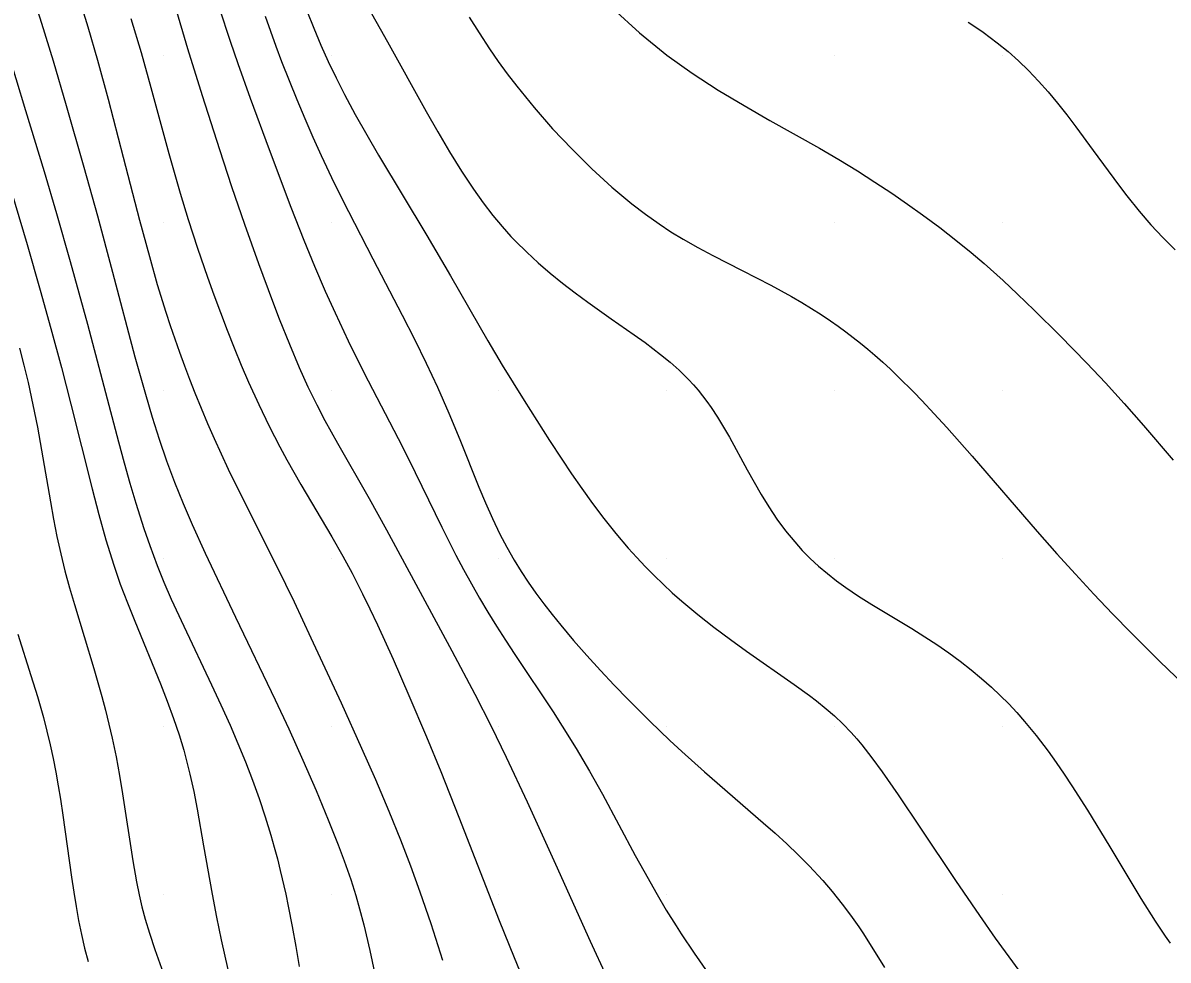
# Model space of a CAD drawing. Extents: x 2602990 to 2605851, y 618069 to 619180.
# Drawn here: x 2604190.81 to 2604224.94, y 618513.03 to 618540.96 of the extents above; entities that cross this region are included whole.
import ezdxf

# ---------------------------------------------------------------- set-up
doc = ezdxf.new("R2010")
doc.units = 0
for name, color, linetype in [('Default', 7, 'Continuous'), ('DTM Contours Major', 7, 'Continuous'), ('DTM Contours Minor', 7, 'Continuous'), ('Exist DTM Breakline', 7, 'Continuous'), ('Exist DTM Scan Elevation Point', 7, 'Continuous')]:
    doc.layers.add(name, color=color, linetype=linetype)

# ---------------------------------------------------------------- blocks, each defined once
blk = doc.blocks.new('POINT_DISPLAY')
at = {"layer": 'Default'}
blk.add_line((0, 0), (0, 0), dxfattribs=at)

msp = doc.modelspace()

# ---------------------------------------------------------------- linework, layer by layer
at = {"layer": 'DTM Contours Major'}
for points in [[(2604208.405, 618541.376), (2604209.186, 618540.662), (2604210, 618540), (2604210.757, 618539.457), (2604211.528, 618538.957), (2604212.304, 618538.493), (2604213.073, 618538.055), (2604214.549, 618537.227), (2604215.129, 618536.886), (2604215.682, 618536.547), (2604216.207, 618536.213), (2604216.705, 618535.883), (2604217.176, 618535.56), (2604217.619, 618535.244), (2604218.138, 618534.86), (2604218.62, 618534.485), (2604219.073, 618534.117), (2604219.462, 618533.785), (2604220.023, 618533.284), (2604220.457, 618532.879), (2604220.956, 618532.399), (2604221.716, 618531.644), (2604222.523, 618530.816), (2604223.073, 618530.232), (2604223.634, 618529.615), (2604224.208, 618528.964), (2604225.096, 618527.93)], [(2604190.313, 618540.253), (2604190.889, 618538.35), (2604191.442, 618536.534), (2604191.815, 618535.276), (2604192.222, 618533.849), (2604192.733, 618531.981), (2604193.661, 618528.473), (2604193.829, 618527.854), (2604194, 618527.244), (2604194.175, 618526.648), (2604194.413, 618525.896), (2604194.589, 618525.383), (2604194.809, 618524.796), (2604195.012, 618524.295), (2604195.231, 618523.791), (2604195.603, 618522.979), (2604196.434, 618521.237), (2604196.714, 618520.638), (2604196.987, 618520.033), (2604197.22, 618519.489), (2604197.443, 618518.943), (2604197.654, 618518.395), (2604197.851, 618517.847), (2604198.034, 618517.299), (2604198.202, 618516.754), (2604198.302, 618516.402), (2604198.395, 618516.05), (2604198.483, 618515.699), (2604198.644, 618514.994), (2604198.718, 618514.639), (2604198.835, 618514.04), (2604198.945, 618513.439), (2604199.047, 618512.839)]]:
    msp.add_lwpolyline(points, dxfattribs=at)
at = {"layer": 'DTM Contours Minor'}
for points in [[(2604190.491, 618543.711), (2604191.364, 618540.953), (2604191.709, 618539.826), (2604192.102, 618538.498), (2604192.629, 618536.66), (2604193.032, 618535.21), (2604193.482, 618533.529), (2604194.151, 618531.007), (2604194.463, 618529.893), (2604194.665, 618529.212), (2604194.874, 618528.552), (2604195.094, 618527.91), (2604195.332, 618527.27), (2604195.586, 618526.639), (2604195.856, 618526.012), (2604196.246, 618525.157), (2604197.149, 618523.257), (2604198.333, 618520.791), (2604198.735, 618519.928), (2604199.157, 618518.995), (2604199.552, 618518.085), (2604199.913, 618517.218), (2604200.209, 618516.473), (2604200.388, 618515.995), (2604200.58, 618515.439), (2604200.732, 618514.956), (2604200.846, 618514.561), (2604200.971, 618514.083), (2604201.149, 618513.325), (2604201.356, 618512.333)], [(2604200.548, 618542.411), (2604201.677, 618540.395), (2604202.83, 618538.318), (2604203.175, 618537.715), (2604203.527, 618537.12), (2604203.884, 618536.545), (2604204.243, 618536), (2604204.53, 618535.597), (2604204.82, 618535.218), (2604205.091, 618534.892), (2604205.357, 618534.597), (2604205.494, 618534.453), (2604205.826, 618534.125), (2604206.172, 618533.809), (2604206.529, 618533.503), (2604206.896, 618533.207), (2604207.269, 618532.92), (2604207.646, 618532.641), (2604208.348, 618532.145), (2604209.03, 618531.666), (2604209.356, 618531.431), (2604209.817, 618531.081), (2604210.103, 618530.847), (2604210.372, 618530.607), (2604210.501, 618530.484), (2604210.651, 618530.332), (2604210.795, 618530.176), (2604210.934, 618530.015), (2604211.068, 618529.848), (2604211.199, 618529.676), (2604211.325, 618529.498), (2604211.51, 618529.215), (2604211.69, 618528.918), (2604211.866, 618528.611), (2604212.396, 618527.642), (2604212.602, 618527.273), (2604212.818, 618526.903), (2604213.045, 618526.537), (2604213.285, 618526.177), (2604213.54, 618525.829), (2604213.813, 618525.494), (2604214.04, 618525.243), (2604214.278, 618525.003), (2604214.528, 618524.772), (2604214.788, 618524.551), (2604215.058, 618524.339), (2604215.337, 618524.134), (2604215.717, 618523.877), (2604216.108, 618523.63), (2604217.302, 618522.913), (2604217.692, 618522.671), (2604218.054, 618522.433), (2604218.405, 618522.189), (2604218.744, 618521.939), (2604219.069, 618521.685), (2604219.381, 618521.426), (2604219.679, 618521.163), (2604219.941, 618520.916), (2604220.192, 618520.665), (2604220.434, 618520.408), (2604220.668, 618520.143), (2604221.01, 618519.729), (2604221.364, 618519.262), (2604221.604, 618518.926), (2604221.841, 618518.579), (2604222.076, 618518.225), (2604222.538, 618517.5), (2604223.207, 618516.406), (2604224.133, 618514.874), (2604224.562, 618514.19), (2604224.854, 618513.751), (2604225.005, 618513.536)], [(2604192.448, 618541.818), (2604192.748, 618540.842), (2604193.036, 618539.851), (2604193.355, 618538.683), (2604193.803, 618536.959), (2604194.287, 618535.085), (2604194.58, 618533.994), (2604194.816, 618533.167), (2604195.068, 618532.343), (2604195.198, 618531.943), (2604195.334, 618531.543), (2604195.475, 618531.143), (2604195.622, 618530.741), (2604195.775, 618530.339), (2604195.934, 618529.935), (2604196.119, 618529.482), (2604196.313, 618529.027), (2604196.513, 618528.572), (2604196.72, 618528.116), (2604196.933, 618527.66), (2604197.351, 618526.8), (2604198.374, 618524.764), (2604198.891, 618523.705), (2604199.395, 618522.641), (2604200.293, 618520.699), (2604200.905, 618519.351), (2604201.319, 618518.417), (2604201.721, 618517.473), (2604202.069, 618516.615), (2604202.363, 618515.845), (2604202.644, 618515.068), (2604202.964, 618514.125), (2604203.312, 618513.03)], [(2604195.338, 618541.48), (2604195.72, 618540.191), (2604196.154, 618538.797), (2604196.67, 618537.188), (2604197.031, 618536.088), (2604197.415, 618534.959), (2604197.83, 618533.79), (2604198.248, 618532.668), (2604198.452, 618532.138), (2604198.752, 618531.387), (2604199.047, 618530.689), (2604199.304, 618530.119), (2604199.567, 618529.579), (2604199.811, 618529.112), (2604200.187, 618528.434), (2604201.132, 618526.788), (2604201.648, 618525.858), (2604203.598, 618522.247), (2604204.278, 618520.961), (2604204.767, 618520.001), (2604205.216, 618519.082), (2604205.841, 618517.749), (2604206.686, 618515.892), (2604207.719, 618513.6), (2604208.204, 618512.546)], [(2604196.661, 618541.412), (2604196.989, 618540.413), (2604197.216, 618539.746), (2604197.582, 618538.716), (2604198.147, 618537.188), (2604198.798, 618535.471), (2604199.185, 618534.485), (2604199.501, 618533.714), (2604199.821, 618532.965), (2604200.113, 618532.316), (2604200.508, 618531.481), (2604200.974, 618530.547), (2604202.121, 618528.325), (2604202.502, 618527.565), (2604203.295, 618525.933), (2604203.503, 618525.515), (2604203.718, 618525.097), (2604203.945, 618524.671), (2604204.18, 618524.246), (2604204.423, 618523.823), (2604204.672, 618523.403), (2604204.928, 618522.985), (2604205.19, 618522.571), (2604205.473, 618522.137), (2604206.613, 618520.432), (2604206.888, 618520.008), (2604207.303, 618519.337), (2604207.7, 618518.662), (2604208.083, 618517.977), (2604209.063, 618516.152), (2604209.316, 618515.689), (2604209.71, 618514.992), (2604209.987, 618514.525), (2604210.277, 618514.055), (2604210.428, 618513.819), (2604210.815, 618513.236), (2604211.224, 618512.65)], [(2604198.029, 618541.161), (2604198.353, 618540.261), (2604198.522, 618539.811), (2604198.743, 618539.241), (2604198.972, 618538.674), (2604199.209, 618538.111), (2604199.451, 618537.556), (2604199.697, 618537.01), (2604200.088, 618536.185), (2604200.513, 618535.335), (2604201.245, 618533.928), (2604202.118, 618532.255), (2604202.482, 618531.534), (2604202.831, 618530.817), (2604203.164, 618530.101), (2604203.504, 618529.329), (2604203.831, 618528.543), (2604204.398, 618527.127), (2604204.596, 618526.654), (2604204.804, 618526.187), (2604205.024, 618525.729), (2604205.232, 618525.333), (2604205.454, 618524.946), (2604205.658, 618524.617), (2604205.874, 618524.293), (2604206.1, 618523.971), (2604206.337, 618523.651), (2604206.585, 618523.333), (2604206.841, 618523.015), (2604207.223, 618522.561), (2604207.618, 618522.11), (2604208.024, 618521.664), (2604208.434, 618521.227), (2604208.846, 618520.801), (2604209.498, 618520.149), (2604210.093, 618519.579), (2604210.446, 618519.253), (2604211.128, 618518.644), (2604212.879, 618517.127), (2604213.232, 618516.812), (2604213.58, 618516.494), (2604213.919, 618516.171), (2604214.247, 618515.842), (2604214.656, 618515.402), (2604214.93, 618515.083), (2604215.232, 618514.703), (2604215.479, 618514.37), (2604215.721, 618514.023), (2604215.841, 618513.843), (2604216.167, 618513.337), (2604216.492, 618512.809)], [(2604199.274, 618541.314), (2604199.477, 618540.803), (2604199.692, 618540.292), (2604199.911, 618539.806), (2604200.145, 618539.319), (2604200.393, 618538.83), (2604200.716, 618538.227), (2604201.058, 618537.621), (2604201.41, 618537.016), (2604202.848, 618534.621), (2604203.552, 618533.42), (2604204.667, 618531.484), (2604205.098, 618530.761), (2604205.754, 618529.708), (2604206.504, 618528.519), (2604206.87, 618527.957), (2604207.159, 618527.527), (2604207.465, 618527.086), (2604207.788, 618526.639), (2604208.128, 618526.191), (2604208.484, 618525.745), (2604208.855, 618525.308), (2604209.104, 618525.032), (2604209.359, 618524.762), (2604209.621, 618524.496), (2604209.889, 618524.236), (2604210.164, 618523.982), (2604210.446, 618523.733), (2604210.922, 618523.336), (2604211.408, 618522.955), (2604211.897, 618522.59), (2604212.381, 618522.241), (2604213.796, 618521.248), (2604214.251, 618520.917), (2604214.464, 618520.755), (2604214.753, 618520.522), (2604214.999, 618520.308), (2604215.244, 618520.078), (2604215.499, 618519.813), (2604215.664, 618519.627), (2604215.815, 618519.447), (2604216.117, 618519.062), (2604216.424, 618518.641), (2604216.898, 618517.957), (2604217.563, 618516.964), (2604218.602, 618515.401), (2604219.317, 618514.36), (2604219.79, 618513.692), (2604220.495, 618512.727)], [(2604194.031, 618541.093), (2604194.331, 618540.081), (2604194.624, 618539.032), (2604195.16, 618537.067), (2604195.499, 618535.888), (2604195.741, 618535.097), (2604196.017, 618534.246), (2604196.315, 618533.378), (2604196.501, 618532.859), (2604196.695, 618532.334), (2604196.896, 618531.807), (2604197.104, 618531.282), (2604197.317, 618530.762), (2604197.536, 618530.253), (2604197.839, 618529.584), (2604198.149, 618528.941), (2604198.468, 618528.323), (2604198.676, 618527.94), (2604199.095, 618527.206), (2604200.022, 618525.641), (2604200.346, 618525.068), (2604200.62, 618524.56), (2604200.935, 618523.943), (2604201.151, 618523.502), (2604201.376, 618523.025), (2604201.842, 618522.003), (2604202.314, 618520.923), (2604202.84, 618519.686), (2604203.267, 618518.651), (2604203.807, 618517.297), (2604205.007, 618514.216), (2604205.45, 618513.113), (2604205.929, 618511.952)], [(2604204.107, 618541.134), (2604204.405, 618540.658), (2604204.719, 618540.183), (2604204.977, 618539.812), (2604205.247, 618539.441), (2604205.531, 618539.069), (2604206.049, 618538.434), (2604206.6, 618537.806), (2604207.177, 618537.195), (2604207.769, 618536.611), (2604208.368, 618536.065), (2604208.964, 618535.567), (2604209.369, 618535.256), (2604209.771, 618534.97), (2604210.127, 618534.735), (2604210.485, 618534.515), (2604210.927, 618534.263), (2604211.369, 618534.026), (2604212.248, 618533.58), (2604212.678, 618533.364), (2604213.099, 618533.148), (2604213.414, 618532.979), (2604213.721, 618532.807), (2604214.022, 618532.631), (2604214.316, 618532.451), (2604214.603, 618532.267), (2604214.885, 618532.079), (2604215.112, 618531.92), (2604215.335, 618531.757), (2604215.556, 618531.589), (2604215.775, 618531.417), (2604215.992, 618531.239), (2604216.207, 618531.055), (2604216.439, 618530.85), (2604216.67, 618530.638), (2604216.901, 618530.417), (2604217.368, 618529.953), (2604217.604, 618529.709), (2604217.974, 618529.315), (2604218.349, 618528.905), (2604219.104, 618528.052), (2604221.045, 618525.805), (2604221.628, 618525.141), (2604222.179, 618524.529), (2604222.728, 618523.935), (2604223.281, 618523.355), (2604223.839, 618522.785), (2604224.699, 618521.934), (2604225.891, 618520.784)], [(2604218.982, 618540.981), (2604219.209, 618540.831), (2604219.429, 618540.679), (2604219.644, 618540.524), (2604219.852, 618540.365), (2604220.173, 618540.103), (2604220.481, 618539.828), (2604220.78, 618539.54), (2604221.077, 618539.227), (2604221.366, 618538.901), (2604221.648, 618538.563), (2604221.924, 618538.216), (2604222.194, 618537.862), (2604222.713, 618537.157), (2604223.462, 618536.13), (2604223.711, 618535.803), (2604224.076, 618535.347), (2604224.426, 618534.942), (2604224.785, 618534.56), (2604225.156, 618534.196)], [(2604189.852, 618537.965), (2604190.933, 618534.351), (2604191.326, 618532.991), (2604191.645, 618531.856), (2604191.96, 618530.692), (2604192.244, 618529.595), (2604192.872, 618527.079), (2604193.072, 618526.312), (2604193.283, 618525.554), (2604193.397, 618525.178), (2604193.517, 618524.803), (2604193.714, 618524.24), (2604193.924, 618523.681), (2604194.143, 618523.129), (2604194.909, 618521.269), (2604195.113, 618520.749), (2604195.302, 618520.236), (2604195.465, 618519.75), (2604195.604, 618519.286), (2604195.73, 618518.813), (2604195.789, 618518.571), (2604195.902, 618518.058), (2604196.006, 618517.53), (2604196.198, 618516.443), (2604196.448, 618514.996), (2604196.578, 618514.317), (2604196.719, 618513.634), (2604196.918, 618512.753)], [(2604190.712, 618531.266), (2604190.84, 618530.76), (2604190.963, 618530.248), (2604191.108, 618529.583), (2604191.243, 618528.91), (2604191.368, 618528.226), (2604191.629, 618526.693), (2604191.723, 618526.175), (2604191.826, 618525.656), (2604191.94, 618525.137), (2604192.065, 618524.633), (2604192.201, 618524.13), (2604192.346, 618523.629), (2604192.923, 618521.719), (2604193.159, 618520.891), (2604193.27, 618520.477), (2604193.374, 618520.063), (2604193.47, 618519.648), (2604193.586, 618519.09), (2604193.689, 618518.534), (2604193.781, 618517.987), (2604194.087, 618515.994), (2604194.196, 618515.368), (2604194.275, 618514.982), (2604194.36, 618514.617), (2604194.455, 618514.258), (2604194.581, 618513.838), (2604194.744, 618513.352), (2604195.291, 618511.823)], [(2604190.656, 618522.742), (2604191.048, 618521.516), (2604191.241, 618520.889), (2604191.42, 618520.26), (2604191.525, 618519.851), (2604191.622, 618519.444), (2604191.71, 618519.038), (2604191.791, 618518.633), (2604191.864, 618518.23), (2604191.931, 618517.827), (2604192.002, 618517.357), (2604192.256, 618515.506), (2604192.324, 618515.054), (2604192.394, 618514.631), (2604192.471, 618514.213), (2604192.556, 618513.8), (2604192.65, 618513.393), (2604192.753, 618512.991)]]:
    msp.add_lwpolyline(points, dxfattribs=at)
at = {"layer": 'Exist DTM Breakline'}
msp.add_spline([(2604056.195, 618608.101), (2604070.612, 618564.846), (2604060.948, 618498.617), (2604052.223, 618447.183), (2604051.568, 618445.166), (2604051.779, 618438.355), (2604056.316, 618420.051), (2604056.045, 618414.227), (2604060.112, 618404.174), (2604065.814, 618393.977), (2604079.591, 618374.932), (2604102.645, 618354.376), (2604129.573, 618330.438), (2604185.644, 618288.739), (2604229.181, 618260.22), (2604259.941, 618240.43), (2604275.412, 618231.212), (2604276.014, 618212.47)], degree=3, dxfattribs=at)

# ---------------------------------------------------------------- block references
at = {"layer": 'Exist DTM Scan Elevation Point', "xscale": 1.3123333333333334, "yscale": 1.3123333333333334}
for p in [(2604195, 618540), (2604200, 618540), (2604205, 618540), (2604210, 618540), (2604215, 618540), (2604220, 618540), (2604195, 618535), (2604200, 618535), (2604205, 618535), (2604210, 618535), (2604215, 618535), (2604220, 618535), (2604195, 618530), (2604200, 618530), (2604205, 618530), (2604210, 618530), (2604215, 618530), (2604220, 618530), (2604195, 618525), (2604200, 618525), (2604205, 618525), (2604210, 618525), (2604215, 618525), (2604220, 618525), (2604195, 618520), (2604200, 618520), (2604205, 618520), (2604210, 618520), (2604215, 618520), (2604220, 618520), (2604195, 618515), (2604200, 618515), (2604205, 618515), (2604210, 618515), (2604215, 618515), (2604220, 618515)]:
    msp.add_blockref('POINT_DISPLAY', p, dxfattribs=at)

doc.saveas('drawing.dxf')
